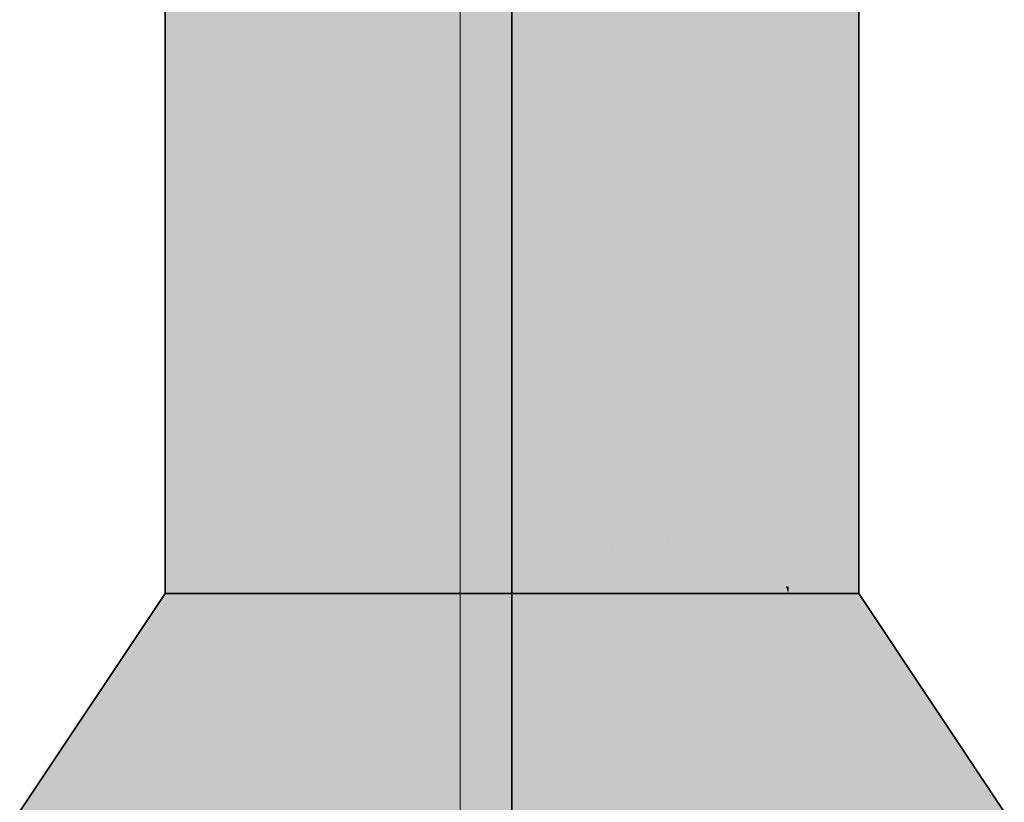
# Model space of a CAD drawing. Extents: x -459 to 541, y -543 to 550.
# Tile 567 of 577: x 229.18 to 230.94, y 404.27 to 405.66. Entities that reach past the tile are written whole.
import ezdxf
from ezdxf.lldxf.tags import DXFTag

# ---------------------------------------------------------------- set-up
doc = ezdxf.new("R2010")
doc.units = 0
doc.layers.get('0').update_dxf_attribs({"lineweight": 35})
doc.layers.add('0-Shading', color=7, linetype='Continuous', lineweight=35)
doc.layers.add('5_UG-BESTAND', color=7, linetype='Continuous', lineweight=25)
doc.layers.add('H_Vorlauf', color=1, linetype='Continuous', lineweight=35, true_color=0xff0000)
tags = doc.linetypes.add('STRICHPUNKT2_S5', pattern=[0.01, 0.008, -0.001, 0, -0.001]).pattern_tags.tags
tags[10:11] = [DXFTag(74, 4), DXFTag(75, 0), DXFTag(340, '0'), DXFTag(46, 1.0), DXFTag(50, 0.0), DXFTag(44, 0.0), DXFTag(45, 0.0)]
tags[8:9] = [DXFTag(74, 4), DXFTag(75, 0), DXFTag(340, '0'), DXFTag(46, 1.0), DXFTag(50, 0.0), DXFTag(44, 0.0), DXFTag(45, 0.0)]
tags[6:7] = [DXFTag(74, 4), DXFTag(75, 0), DXFTag(340, '0'), DXFTag(46, 1.0), DXFTag(50, 0.0), DXFTag(44, 0.0), DXFTag(45, 0.0)]
tags[4:5] = [DXFTag(74, 4), DXFTag(75, 0), DXFTag(340, '0'), DXFTag(46, 1.0), DXFTag(50, 0.0), DXFTag(44, 0.0), DXFTag(45, 0.0)]

# ---------------------------------------------------------------- blocks, each defined once
blk = doc.blocks.new('Shading-A07ALAKX1N', base_point=(152.5493, 262.2348))
at = {"layer": '0-Shading', "color": 14, "true_color": 0xa00000}
for points in [[(229.4364, 410.4375), (229.4364, 404.7789), (229.5195, 411.6353), (229.5195, 405.0999)], [(230.5934, 407.1125), (230.5934, 405.2412), (230.6765, 406.3771), (230.6765, 404.9422)], [(230.5966, 405.2296), (230.5934, 405.2412), (230.5934, 405.2108)], [(230.6765, 404.9422), (230.5966, 405.2296), (230.5934, 404.6397), (230.5934, 405.2108)], [(229.5195, 405.0999), (229.4364, 404.7789), (229.5195, 404.7031), (229.4364, 404.6397)], [(230.6765, 404.8255), (230.6765, 404.9422), (230.5934, 404.6397)], [(230.6765, 404.6397), (230.6765, 404.8255), (230.5934, 404.6397)], [(229.5195, 404.7031), (229.478, 404.6714), (229.5195, 404.6397)], [(229.5187, 404.6404), (229.478, 404.6714), (229.5186, 404.6397), (229.4364, 404.6397)], [(229.5195, 404.6397), (229.5187, 404.6404), (229.5186, 404.6397)]]:
    blk.add_solid(points, dxfattribs=at)
at = {"layer": '0-Shading', "color": 12, "true_color": 0xd90000}
for points in [[(229.5195, 408.2835), (229.5195, 405.0999), (229.7464, 409.3996), (229.7464, 405.3567)], [(230.3665, 407.2702), (230.3665, 405.4383), (230.5934, 407.1125), (230.5934, 405.2412)], [(230.4426, 405.3722), (230.3665, 405.4383), (230.3665, 405.2108)], [(230.3665, 405.2108), (230.4082, 405.0812), (230.4426, 405.3722), (230.521, 405.3041)], [(229.7464, 405.3567), (229.5195, 405.0999), (229.7464, 404.9987), (229.5195, 404.7031)], [(230.521, 405.3041), (230.4082, 405.0812), (230.5909, 405.2065), (230.4467, 404.9617)], [(230.521, 405.3041), (230.5909, 405.2065), (230.5934, 405.2412)], [(230.5934, 405.2108), (230.5934, 405.2412), (230.5909, 405.2065)], [(230.4082, 405.0812), (230.3665, 405.2108), (230.3665, 404.9987)], [(230.5909, 405.2065), (230.4467, 404.9617), (230.5512, 404.6515), (230.5461, 404.6529)], [(230.5934, 404.6397), (230.5934, 405.2108), (230.5512, 404.6515), (230.5909, 405.2065)], [(230.3665, 404.9987), (230.3665, 404.8255), (230.4082, 405.0812), (230.4467, 404.9617)], [(229.7464, 404.9987), (229.5195, 404.7031), (229.7464, 404.8255), (229.5195, 404.6397)], [(230.4467, 404.9617), (230.3665, 404.8255), (230.5053, 404.6643), (230.3665, 404.7401)], [(230.4467, 404.9617), (230.5053, 404.6643), (230.5461, 404.6529)], [(229.7464, 404.8255), (229.5195, 404.6397), (229.7464, 404.7031)], [(230.3865, 404.7292), (230.3665, 404.7401), (230.3665, 404.7031)], [(230.3665, 404.6397), (230.44, 404.7), (230.3665, 404.7031), (230.3865, 404.7292)], [(229.7464, 404.7031), (229.633, 404.6714), (229.7464, 404.6397)], [(230.44, 404.7), (230.3665, 404.6397), (230.4881, 404.6737)], [(229.633, 404.6714), (229.5195, 404.6397), (229.7464, 404.6397)], [(230.4799, 404.6714), (230.3665, 404.6397), (230.5053, 404.6643), (230.5504, 404.6397)], [(230.4881, 404.6737), (230.4799, 404.6714), (230.5053, 404.6643)], [(230.5053, 404.6643), (230.5504, 404.6397), (230.5461, 404.6529)], [(230.5461, 404.6529), (230.5504, 404.6397), (230.5512, 404.6515)], [(230.5504, 404.6397), (230.5934, 404.6397), (230.5512, 404.6515)]]:
    blk.add_solid(points, dxfattribs=at)
at = {"layer": '0-Shading', "color": 1, "true_color": 0xfa0000}
for points in [[(230.0564, 406.8079), (230.0564, 405.4805), (230.3665, 407.2702), (230.3665, 405.4383)], [(229.7464, 405.8494), (229.7464, 405.3567), (230.0564, 406.8079), (230.0564, 405.4805)], [(230.0564, 405.4805), (229.7464, 405.3567), (230.0564, 405.4473), (229.7464, 404.9987)], [(230.0761, 405.4778), (230.0564, 405.4805), (230.0564, 405.4473)], [(230.0564, 405.4473), (230.0636, 405.2219), (230.0761, 405.4778), (230.2162, 405.4588)], [(230.2162, 405.4588), (230.0636, 405.2219), (230.3608, 405.4391), (230.0701, 405.0185)], [(230.0253, 405.172), (230.0564, 405.4473), (229.7464, 404.8255), (229.7464, 404.9987)], [(230.0564, 405.2108), (230.0564, 405.4473), (230.0253, 405.172)], [(230.0636, 405.2219), (230.0564, 405.4473), (230.0564, 405.2108)], [(230.3608, 405.4391), (230.0701, 405.0185), (230.1958, 404.9987), (230.0755, 404.8493)], [(230.3608, 405.4391), (230.1958, 404.9987), (230.3665, 405.4383)], [(230.3665, 405.2108), (230.3665, 405.4383), (230.1958, 404.9987)], [(230.0564, 404.9987), (230.0564, 405.2108), (229.9995, 404.9444), (230.0253, 405.172)], [(230.0564, 405.2108), (230.0564, 404.9987), (230.0636, 405.2219), (230.0701, 405.0185)], [(230.1958, 404.9987), (230.0955, 404.7403), (230.3665, 405.2108), (230.3665, 404.9987)], [(229.9995, 404.9444), (230.0253, 405.172), (229.7464, 404.7031), (229.7464, 404.8255)], [(230.0701, 405.0185), (230.0564, 404.9987), (230.0755, 404.8493), (230.0564, 404.8255)], [(229.9995, 404.9444), (229.9809, 404.7802), (230.0564, 404.9987), (230.0564, 404.8255)], [(230.1958, 404.9987), (230.0755, 404.8493), (230.0955, 404.7403), (230.0795, 404.7251)], [(230.3665, 404.9987), (230.0955, 404.7403), (230.182, 404.715), (230.0803, 404.7011)], [(230.3665, 404.9987), (230.182, 404.715), (230.3665, 404.8255)], [(229.7464, 404.7031), (229.7464, 404.6397), (229.9995, 404.9444), (229.9809, 404.7802)], [(230.0755, 404.8493), (230.0564, 404.8255), (230.0795, 404.7251), (230.0564, 404.7031)], [(230.0564, 404.8255), (229.9809, 404.7802), (230.0564, 404.7031), (229.9702, 404.6855)], [(230.3665, 404.8255), (230.2876, 404.7783), (230.3665, 404.7401), (230.3325, 404.7355)], [(229.9809, 404.7802), (229.7464, 404.6397), (229.9702, 404.6855)], [(230.2876, 404.7783), (230.182, 404.715), (230.3325, 404.7355)], [(230.182, 404.715), (230.0564, 404.6397), (230.3665, 404.7401), (230.3665, 404.7031)], [(230.0795, 404.7251), (230.0803, 404.7011), (230.0955, 404.7403)], [(230.0564, 404.7031), (230.0564, 404.6978), (230.0795, 404.7251), (230.0803, 404.7011)], [(230.0564, 404.6397), (230.182, 404.715), (230.0803, 404.7011)], [(230.0564, 404.7031), (229.9702, 404.6855), (229.9872, 404.6539), (229.9671, 404.658)], [(230.0564, 404.7031), (229.9872, 404.6539), (230.0564, 404.6978)], [(230.0564, 404.6978), (229.9872, 404.6539), (230.0564, 404.6397)], [(230.0564, 404.6397), (230.0803, 404.7011), (230.0564, 404.6978)], [(230.3665, 404.7031), (230.2115, 404.6714), (230.3665, 404.6397)], [(229.9702, 404.6855), (229.9014, 404.6714), (229.9671, 404.658)], [(229.9014, 404.6714), (229.7464, 404.6397), (229.9671, 404.658), (229.965, 404.6397)], [(230.2115, 404.6714), (230.0564, 404.6397), (230.3665, 404.6397)], [(229.9671, 404.658), (229.965, 404.6397), (229.9872, 404.6539)], [(229.9872, 404.6539), (229.965, 404.6397), (230.0564, 404.6397)]]:
    blk.add_solid(points, dxfattribs=at)
at = {"layer": '0-Shading', "color": 14, "true_color": 0x8d0000}
for points in [[(229.1765, 404.2497), (229.2064, 404.2497), (229.4364, 404.6397), (229.4576, 404.6397)], [(230.6553, 404.6397), (230.7188, 404.5411), (230.6765, 404.6397), (230.8251, 404.4168)], [(230.8251, 404.4168), (230.7188, 404.5411), (230.8788, 404.3362), (230.7723, 404.458)], [(230.7723, 404.458), (230.9065, 404.2497), (230.8788, 404.3362), (230.9364, 404.2497)]]:
    blk.add_solid(points, dxfattribs=at)
at = {"layer": '0-Shading', "color": 14, "true_color": 0xa80000}
for points in [[(229.2064, 404.2497), (229.2943, 404.2497), (229.4576, 404.6397), (229.5195, 404.6397)], [(230.5934, 404.6397), (230.6022, 404.6244), (230.6553, 404.6397), (230.7188, 404.5411)], [(230.7188, 404.5411), (230.6022, 404.6244), (230.7723, 404.458), (230.6671, 404.5121)], [(230.6671, 404.5121), (230.8186, 404.2497), (230.7723, 404.458), (230.9065, 404.2497)]]:
    blk.add_solid(points, dxfattribs=at)
at = {"layer": '0-Shading', "color": 12, "true_color": 0xc00000}
for points in [[(229.5195, 404.6397), (229.2943, 404.2497), (229.513, 404.4168), (229.3029, 404.2497)], [(229.5195, 404.6397), (229.513, 404.4168), (229.618, 404.6397)], [(230.4949, 404.6397), (230.6022, 404.6244), (230.565, 404.6397)], [(230.6022, 404.6244), (230.4949, 404.6397), (230.6671, 404.5121), (230.555, 404.5121)], [(230.6022, 404.6244), (230.5934, 404.6397), (230.565, 404.6397)], [(230.555, 404.5121), (230.6787, 404.2497), (230.6671, 404.5121), (230.8186, 404.2497)], [(229.3029, 404.2497), (229.4342, 404.2497), (229.513, 404.4168)]]:
    blk.add_solid(points, dxfattribs=at)
at = {"layer": '0-Shading', "color": 12, "true_color": 0xd30000}
for points in [[(229.618, 404.6397), (229.513, 404.4168), (229.7464, 404.6397), (229.7136, 404.5411)], [(230.3665, 404.6397), (230.427, 404.458), (230.4949, 404.6397), (230.555, 404.5121)], [(229.513, 404.4168), (229.4342, 404.2497), (229.7136, 404.5411), (229.6165, 404.2497)], [(230.427, 404.458), (230.4964, 404.2497), (230.555, 404.5121), (230.6787, 404.2497)]]:
    blk.add_solid(points, dxfattribs=at)
at = {"layer": '0-Shading', "color": 12, "true_color": 0xe10000}
for points in [[(229.7136, 404.5411), (229.6165, 404.2497), (229.8933, 404.6244), (229.8287, 404.2497)], [(229.7464, 404.6397), (229.7136, 404.5411), (229.896, 404.6397), (229.8933, 404.6244)], [(230.2169, 404.6397), (230.2693, 404.3362), (230.3665, 404.6397), (230.427, 404.458)], [(230.2693, 404.3362), (230.2842, 404.2497), (230.427, 404.458), (230.4964, 404.2497)]]:
    blk.add_solid(points, dxfattribs=at)
at = {"layer": '0-Shading', "color": 1, "true_color": 0xe80000}
for points in [[(229.8933, 404.6244), (229.8287, 404.2497), (230.0564, 404.6397), (230.0564, 404.2497)], [(229.896, 404.6397), (229.8933, 404.6244), (229.9421, 404.6397)], [(229.8933, 404.6244), (230.0564, 404.6397), (229.9421, 404.6397)], [(230.0564, 404.6397), (230.2693, 404.3362), (230.2169, 404.6397)], [(230.0564, 404.6397), (230.0564, 404.2497), (230.2693, 404.3362), (230.1878, 404.2497)], [(230.1878, 404.2497), (230.2842, 404.2497), (230.2693, 404.3362)]]:
    blk.add_solid(points, dxfattribs=at)
blk = doc.blocks.new('Referenz-A07ALAR41N', base_point=(-170.8075, 0))
at = {"layer": '5_UG-BESTAND', "color": 0, "linetype": 'STRICHPUNKT2_S5', "lineweight": 13, "ltscale": 0.13}
blk.add_line((229.9638, 257.0546), (229.9638, 454.8989), dxfattribs=at)
blk = doc.blocks.new('Rohr - 1703-A07ALBNA1N', base_point=(79.3124, 403.0177))
at = {"color": 0, "linetype": 'ByBlock', "lineweight": -2, "ltscale": 0.35}
blk.add_line((230.0564, 445.5314), (230.0564, 403.0177), dxfattribs=at)
blk = doc.blocks.new('Geometrie-A07ALC2G1N', base_point=(-101.1311, 241.343))
at = {"layer": 'H_Vorlauf', "lineweight": -2}
for p, q in [((229.4364, 444.6014), (229.4364, 404.6397)), ((230.6764, 404.6397), (230.6764, 444.6014)), ((229.1764, 404.2497), (229.4364, 404.6397)), ((230.6764, 404.6397), (229.4364, 404.6397)), ((229.4364, 404.6397), (229.7996, 404.6397)), ((229.7996, 404.6397), (230.3133, 404.6397)), ((230.3133, 404.6397), (230.6764, 404.6397)), ((230.9364, 404.2497), (230.6764, 404.6397))]:
    blk.add_line(p, q, dxfattribs=at)

msp = doc.modelspace()

# ---------------------------------------------------------------- block references
at = {"color": 251, "lineweight": 25, "ltscale": 0.25, "true_color": 0x585858}
msp.add_blockref('Referenz-A07ALAR41N', (-170.8075, 0), dxfattribs=at)
msp.add_blockref('Shading-A07ALAKX1N', (152.5493, 262.2348))
at = {"linetype": 'Continuous', "ltscale": 0.35}
msp.add_blockref('Geometrie-A07ALC2G1N', (-101.1311, 241.343), dxfattribs=at)
at = {"layer": 'H_Vorlauf', "ltscale": 0.35}
msp.add_blockref('Rohr - 1703-A07ALBNA1N', (79.3124, 403.0177), dxfattribs=at)

doc.saveas('drawing.dxf')
